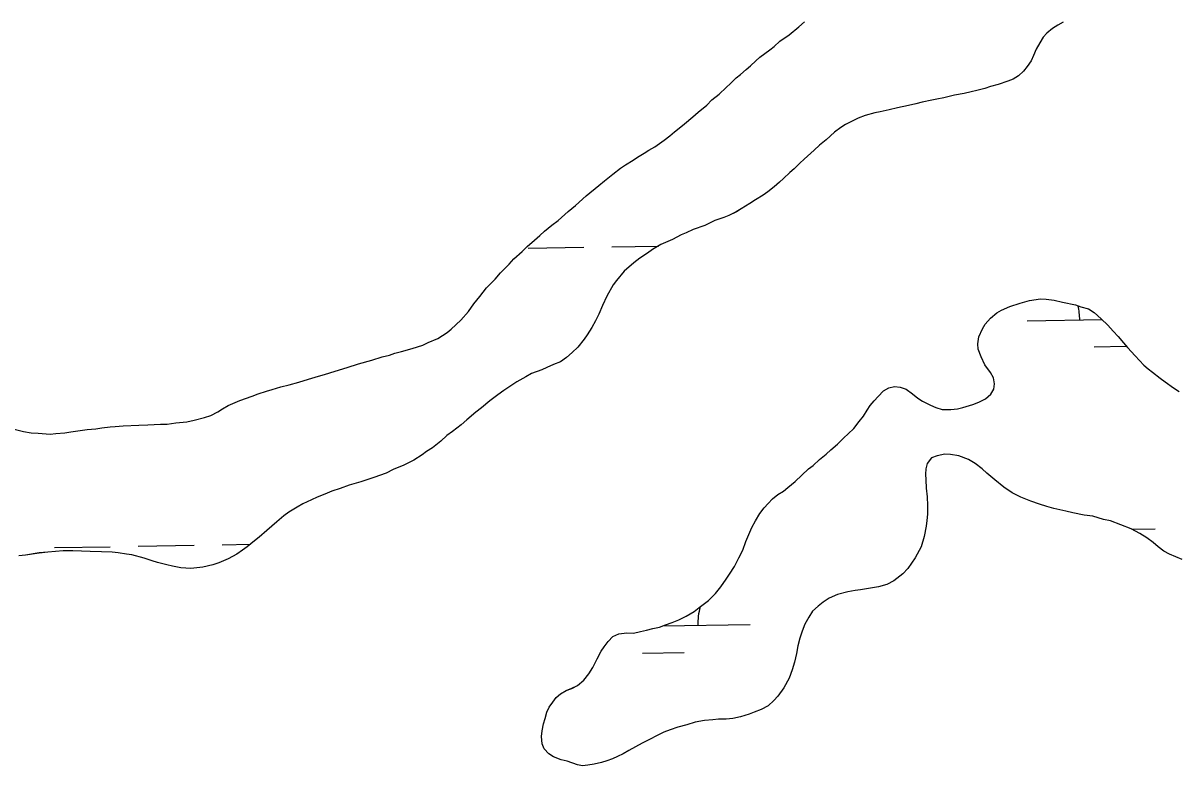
# Model space of a CAD drawing. Extents: x 3887375 to 3925618, y 296674 to 322633.
# Drawn here: x 3900319 to 3900980, y 318054 to 318479 of the extents above; entities that cross this region are included whole.
import ezdxf

# ---------------------------------------------------------------- set-up
doc = ezdxf.new("R2010")
doc.units = 0
doc.layers.add('V-TOPO-SHOR', color=7, linetype='Continuous')
doc.layers.add('V-WETL-SWMP', color=7, linetype='Continuous')

msp = doc.modelspace()

# ---------------------------------------------------------------- linework, layer by layer
at = {"layer": 'V-TOPO-SHOR'}
for points in [[(3900913.85, 318479.42), (3900910.78, 318477.66), (3900907.7, 318475.68), (3900904.6, 318472.99), (3900902.44, 318470.74), (3900900.48, 318467.56), (3900898.51, 318463.92), (3900897, 318460.26), (3900895.51, 318457.29), (3900893.32, 318454.11), (3900891.15, 318451.4), (3900888.28, 318448.71), (3900885.2, 318446.73), (3900882.15, 318445.66), (3900876.75, 318443.75), (3900872.31, 318442.51), (3900869.03, 318441.45), (3900864.58, 318440.21), (3900861.32, 318439.62), (3900857.34, 318438.59), (3900851.74, 318437.61), (3900845.67, 318436.18), (3900841.7, 318435.38), (3900838.67, 318434.79), (3900833.29, 318433.57), (3900829.56, 318432.77), (3900825.35, 318431.74), (3900819.04, 318430.32), (3900814.37, 318429.31), (3900809.23, 318428.09), (3900806.2, 318427.49), (3900800.59, 318426.05), (3900796.6, 318424.56), (3900789.29, 318420.85), (3900786.68, 318419.08), (3900783.12, 318416.42), (3900778.34, 318412.17), (3900774.53, 318409.04), (3900771.42, 318406.13), (3900765.69, 318400.98), (3900763.29, 318398.74), (3900759.95, 318395.6), (3900757.56, 318393.36), (3900753.97, 318390), (3900751.58, 318387.99), (3900748.48, 318385.31), (3900744.91, 318382.41), (3900742.29, 318380.41), (3900737.8, 318377.77), (3900734.72, 318375.78), (3900729.75, 318372.7), (3900726.92, 318370.94), (3900722.67, 318368.75), (3900719.85, 318367.69), (3900714.7, 318366), (3900708.81, 318363.18), (3900702.24, 318360.84), (3900698.23, 318358.88), (3900695.42, 318357.81), (3900690.46, 318355.19), (3900686.46, 318353.47), (3900683.64, 318352.17), (3900678.91, 318349.31), (3900676.06, 318347.31), (3900671.79, 318344.44), (3900668.23, 318341.77), (3900662.74, 318337.08), (3900658.39, 318331.65), (3900656.46, 318329.16), (3900652.77, 318322.79), (3900650.28, 318317.31), (3900648.27, 318312.5), (3900646.29, 318308.62), (3900644.3, 318304.75), (3900641.62, 318300.66), (3900639.92, 318298.17), (3900636.29, 318293.65), (3900632.94, 318290.51), (3900629.83, 318287.59), (3900626.28, 318285.16), (3900622.28, 318283.67), (3900618.52, 318281.93), (3900615.69, 318280.63), (3900609.83, 318278.51), (3900606.52, 318276.53), (3900601.32, 318273.68), (3900598.48, 318271.92), (3900593.98, 318268.82), (3900590.42, 318266.38), (3900585.9, 318262.82), (3900581.13, 318258.8), (3900577.81, 318256.36), (3900572.8, 318252.11)], [(3900734.96, 318454.39), (3900738.07, 318457.3), (3900740.45, 318459.31), (3900746.15, 318463.53), (3900748.54, 318465.54), (3900751.88, 318468.45), (3900757.1, 318472.22), (3900762.58, 318476.68), (3900765.92, 318479.58)], [(3900312.92, 318246.87), (3900319.13, 318245.27), (3900323.52, 318244.67), (3900327.44, 318244.31), (3900334.39, 318243.85), (3900337.65, 318244.21), (3900342.76, 318244.51), (3900346.25, 318245.09), (3900351.61, 318245.84), (3900355.57, 318246.41), (3900360.46, 318246.95), (3900363.96, 318247.53), (3900368.61, 318248.07), (3900371.63, 318248.21), (3900376.04, 318248.53), (3900385.1, 318248.93), (3900390.21, 318249.23), (3900397.41, 318249.46), (3900401.35, 318249.56), (3900406.25, 318250.33), (3900412.53, 318250.82), (3900416.73, 318251.84), (3900422.58, 318253.28), (3900426.33, 318254.55), (3900430.33, 318256.51), (3900432.94, 318258.28), (3900436.25, 318260.26), (3900442.83, 318263.05), (3900449.88, 318265.61), (3900453.39, 318266.89), (3900458.08, 318268.36), (3900461.36, 318269.41), (3900466.28, 318270.87), (3900471.19, 318272.11), (3900476.57, 318273.55), (3900482.19, 318275.23), (3900487.81, 318276.9), (3900491.32, 318277.95), (3900497.41, 318279.83), (3900504.2, 318281.93), (3900510.76, 318284.04), (3900518.48, 318286.11), (3900524.34, 318288.01), (3900528.55, 318289.03), (3900531.6, 318290.09), (3900535.34, 318291.12), (3900541.42, 318292.78), (3900547.51, 318294.67), (3900550.58, 318296.2), (3900556.22, 318298.56), (3900561.43, 318301.87), (3900563.81, 318303.88), (3900569.31, 318309.04), (3900573.65, 318314), (3900576.8, 318318.3), (3900580.19, 318322.6), (3900584.06, 318327.57), (3900588.86, 318332.52), (3900591.99, 318336.13), (3900597.02, 318341.07), (3900599.66, 318343.99), (3900604.44, 318348.25), (3900607.32, 318351.17), (3900611.38, 318354.74), (3900614.48, 318357.43), (3900617.11, 318359.89), (3900621.39, 318363.23), (3900624.96, 318365.9), (3900630.69, 318371.04), (3900634.98, 318374.62), (3900640.95, 318379.99), (3900648.33, 318386.01), (3900651.43, 318388.69), (3900656.19, 318392.48), (3900660.71, 318395.81), (3900663.56, 318397.8), (3900667.82, 318400.45), (3900670.42, 318402.22), (3900674.2, 318404.41), (3900676.81, 318406.19), (3900680.35, 318408.16), (3900685.58, 318411.93), (3900688.9, 318414.37), (3900691.53, 318416.61), (3900694.15, 318418.84), (3900697.24, 318421.29), (3900702.01, 318425.31), (3900705.11, 318427.99), (3900710.12, 318432), (3900712.99, 318434.92), (3900717.04, 318438.27), (3900721.11, 318442.08), (3900723.5, 318444.32), (3900726.85, 318447.46), (3900729.23, 318449.47), (3900732.57, 318452.37), (3900734.96, 318454.39)], [(3900865.12, 318295.49), (3900865.72, 318299.44), (3900867.74, 318304.05), (3900869.23, 318306.8), (3900872.37, 318310.2), (3900875.97, 318313.12), (3900878.59, 318314.67), (3900883.33, 318316.85), (3900889.23, 318318.76), (3900894.64, 318320.22), (3900900.98, 318321.18), (3900904.25, 318321.07), (3900908.66, 318320.46)], [(3900908.66, 318320.46), (3900913.53, 318319.37), (3900920.94, 318317.73), (3900923.95, 318316.7), (3900928.34, 318315.39), (3900931.54, 318313.41), (3900935.63, 318309.78), (3900939.48, 318306.15), (3900942.41, 318302.79), (3900945.34, 318299.66), (3900948.49, 318296.06), (3900950.74, 318293.41), (3900955.02, 318288.61), (3900959.98, 318283.31), (3900962.48, 318281.13), (3900964.99, 318279.18), (3900969.31, 318275.77), (3900972.29, 318273.8), (3900977.08, 318270.38), (3900980.27, 318268.17)], [(3900630.21, 318056.8), (3900626.73, 318057.62), (3900622.35, 318059.39), (3900619.61, 318061.12), (3900616.9, 318064.01), (3900615.83, 318066.84), (3900615.5, 318071.05), (3900615.83, 318074.31), (3900616.66, 318078.26), (3900617.46, 318081.26), (3900618.51, 318084.97), (3900619.77, 318087.73), (3900621.97, 318090.69), (3900623.92, 318093.2), (3900626.33, 318095.45), (3900629.65, 318097.21), (3900632.73, 318098.52), (3900636.05, 318100.04), (3900639.65, 318103.19), (3900642.57, 318106.83), (3900644.79, 318110.5), (3900647.28, 318115.32), (3900649.53, 318119.68), (3900651.24, 318122.19), (3900653.68, 318125.38), (3900656.34, 318128.1), (3900659.65, 318129.63), (3900664.34, 318130.17), (3900668.07, 318130.05), (3900672.08, 318131.09), (3900675.6, 318131.68), (3900679.14, 318132.73), (3900682.9, 318133.54), (3900686.44, 318134.83), (3900690.22, 318136.11), (3900694, 318137.61), (3900698.27, 318139.81), (3900702.8, 318142.47), (3900705.67, 318144.71), (3900710.94, 318148.74), (3900715.04, 318152.81), (3900717.96, 318156.45), (3900721.14, 318161.02), (3900723.1, 318163.76), (3900725.81, 318168.1), (3900728.31, 318173.16), (3900730.55, 318177.52), (3900732.34, 318182.37), (3900734.11, 318186.51), (3900735.87, 318190.42), (3900737.87, 318194.33), (3900740.33, 318198.45), (3900742.77, 318201.64), (3900745.19, 318204.13), (3900747.61, 318206.85), (3900750.73, 318209.32), (3900753.83, 318211.32), (3900756.46, 318213.34), (3900760.54, 318216.71), (3900764.39, 318220.32), (3900768.25, 318223.93), (3900770.88, 318225.94), (3900774.49, 318229.33), (3900778.33, 318232.47), (3900780.98, 318234.95), (3900784.82, 318238.1), (3900788.44, 318241.72), (3900790.84, 318243.97), (3900794.21, 318247.13), (3900797.14, 318251.01), (3900799.58, 318254.19), (3900801.79, 318257.63), (3900803.51, 318260.14), (3900805.7, 318262.87), (3900808.11, 318265.36), (3900811.02, 318268.53), (3900814.11, 318270.3), (3900817.41, 318271.13), (3900820.66, 318270.79), (3900824.12, 318269.51), (3900827.77, 318266.82), (3900830.73, 318264.39), (3900833.47, 318262.67), (3900838.07, 318260.41), (3900841.06, 318259.15), (3900844.76, 318257.86), (3900849.66, 318257.94), (3900853.41, 318258.28), (3900856.47, 318259.12), (3900862.13, 318260.8), (3900865.68, 318262.09), (3900869.47, 318264.07), (3900872.6, 318266.77), (3900874.32, 318269.51), (3900874.65, 318272.54), (3900874.07, 318276.06), (3900872.3, 318279.15), (3900869.17, 318283.45), (3900866.98, 318287.96), (3900865.26, 318292.45), (3900865.12, 318295.49)], [(3900572.8, 318252.11), (3900569.46, 318249.21), (3900564.46, 318245.43), (3900561.37, 318242.98), (3900557.79, 318239.85), (3900553.03, 318236.06), (3900549.71, 318233.85), (3900547.1, 318232.08), (3900542.37, 318228.98), (3900536.71, 318226.15), (3900530.6, 318223.57), (3900526.59, 318221.61), (3900519.55, 318219.06), (3900512.05, 318216.52), (3900505.5, 318214.65), (3900500.33, 318212.73), (3900495.42, 318211.26), (3900491.42, 318209.54), (3900487.19, 318207.82), (3900483.89, 318206.3), (3900478.95, 318203.91), (3900475.64, 318202.17), (3900470.91, 318199.3), (3900468.06, 318197.08), (3900464, 318193.73), (3900461.14, 318191.28), (3900458.28, 318188.82), (3900453.98, 318185.01), (3900451.36, 318182.78), (3900447.08, 318179.44), (3900444.46, 318177.44), (3900441.15, 318175.23), (3900436.19, 318172.6), (3900430.78, 318170.23), (3900427.5, 318169.18), (3900421.65, 318167.74), (3900414.91, 318167.04), (3900409.12, 318167.45), (3900404.28, 318168.31), (3900401.06, 318169.11), (3900395.77, 318170.44), (3900392.79, 318171.46), (3900388.2, 318173.01), (3900381.08, 318174.86), (3900378.07, 318175.19), (3900373.23, 318176.04), (3900369.76, 318176.39), (3900363.74, 318176.58), (3900357.25, 318176.79), (3900347.29, 318177.11), (3900341.73, 318177.06), (3900333.12, 318176.41), (3900328.01, 318175.88), (3900320.32, 318174.74), (3900316.36, 318174.18)], [(3900982.06, 318172.16), (3900978.37, 318173.68), (3900974.69, 318175.2), (3900971.48, 318176.94), (3900968.29, 318179.38), (3900965.33, 318181.81), (3900961.68, 318184.5), (3900957.79, 318186.96), (3900952.74, 318189.69), (3900946.98, 318191.98), (3900940.99, 318194.27), (3900937.04, 318195.1), (3900930.8, 318196.94), (3900925.92, 318197.56), (3900919.43, 318198.94), (3900915.48, 318199.77), (3900908.53, 318201.4), (3900904.6, 318202.46), (3900900.44, 318203.76), (3900895.36, 318205.56), (3900889.6, 318207.85), (3900884.77, 318210.34), (3900879.97, 318213.53), (3900874.74, 318217.67), (3900870.2, 318221.55), (3900867.47, 318223.97), (3900863.61, 318227.14), (3900859.71, 318229.36), (3900854.17, 318231.41), (3900849.53, 318232.26), (3900846.27, 318232.37), (3900841.79, 318231.35), (3900838.49, 318230.28), (3900836.06, 318227.09), (3900835.26, 318224.09), (3900835.16, 318221.05), (3900835.29, 318217.78), (3900835.59, 318212.87), (3900836.13, 318207.95), (3900836.21, 318203.04), (3900836.28, 318198.14), (3900835.93, 318194.41), (3900835.59, 318191.16), (3900834.47, 318185.35), (3900832.64, 318179.34), (3900829.17, 318173.15), (3900825, 318166.98), (3900822.1, 318164.04), (3900817.07, 318160), (3900813.03, 318157.8), (3900808.32, 318156.55), (3900804.8, 318155.97), (3900797.99, 318154.79), (3900794.94, 318154.42), (3900790.71, 318153.62), (3900784.83, 318152.18), (3900780.09, 318150), (3900776.51, 318147.78), (3900773.64, 318145.54)], [(3900773.64, 318145.54), (3900770.51, 318142.6), (3900768.3, 318139.17), (3900766.07, 318135.28), (3900764.53, 318131.12), (3900763.24, 318127.2), (3900762.16, 318122.8), (3900761.32, 318118.39), (3900760.23, 318113.52), (3900758.92, 318109.13), (3900757.12, 318104.28), (3900754.15, 318098.78), (3900750.72, 318093.98), (3900748.3, 318091.49), (3900745.18, 318088.56), (3900741.13, 318086.36), (3900737.12, 318084.85), (3900734.28, 318083.78), (3900729.33, 318082.3), (3900724.86, 318081.28), (3900721.11, 318080.94), (3900716.67, 318080.85), (3900713.39, 318080.49), (3900708.71, 318080.17), (3900703.31, 318079.18), (3900698.6, 318077.7), (3900693.41, 318076.23), (3900689.16, 318074.73), (3900685.38, 318073.46), (3900681.58, 318071.48), (3900677.31, 318069.28), (3900673.03, 318067.09), (3900669.23, 318065.11), (3900665.43, 318062.9), (3900662.1, 318061.14), (3900659.02, 318059.6), (3900656.17, 318058.3), (3900652.86, 318057), (3900649.8, 318056.17), (3900645.56, 318055.14), (3900642.04, 318054.55), (3900638.99, 318054.18), (3900635.98, 318054.75), (3900630.21, 318056.8)]]:
    msp.add_lwpolyline(points, dxfattribs=at)
at = {"layer": 'V-WETL-SWMP'}
for p, q in [((3900607.77, 318350.12), (3900639.77, 318350.67)), ((3900655.77, 318350.94), (3900682.37, 318351.4)), ((3900893.37, 318308.58), (3900936.12, 318309.32)), ((3900931.63, 318293.81), (3900950.14, 318294.12)), ((3900953.06, 318189.52), (3900966.58, 318189.75)), ((3900336.76, 318178.94), (3900368.76, 318179.49)), ((3900384.76, 318179.76), (3900416.75, 318180.31)), ((3900432.75, 318180.59), (3900448.9, 318180.86)), ((3900684.6, 318134.16), (3900734.89, 318135.02)), ((3900684.9, 318134.17), (3900684.9, 318134.27)), ((3900673.17, 318118.53), (3900697.16, 318118.94))]:
    msp.add_line(p, q, dxfattribs=at)
for points in [[(3900491.32, 318277.95), (3900497.41, 318279.84), (3900504.2, 318281.93), (3900510.76, 318284.04), (3900518.48, 318286.11), (3900524.34, 318288.01), (3900528.55, 318289.03), (3900531.6, 318290.09), (3900535.34, 318291.13), (3900541.42, 318292.78), (3900547.51, 318294.67), (3900550.58, 318296.2), (3900556.22, 318298.56), (3900561.43, 318301.87), (3900563.81, 318303.88), (3900569.31, 318309.04), (3900573.65, 318314), (3900576.8, 318318.3), (3900580.19, 318322.6), (3900584.06, 318327.57), (3900588.86, 318332.52), (3900591.99, 318336.13), (3900597.02, 318341.07), (3900599.66, 318343.99), (3900604.44, 318348.24), (3900607.32, 318351.17), (3900611.38, 318354.74), (3900614.48, 318357.43), (3900617.11, 318359.89), (3900621.39, 318363.23), (3900624.95, 318365.9), (3900630.69, 318371.04), (3900634.98, 318374.62), (3900640.95, 318379.99), (3900648.33, 318386.01), (3900651.43, 318388.69), (3900656.19, 318392.48), (3900660.71, 318395.81), (3900663.56, 318397.8), (3900667.81, 318400.45), (3900670.42, 318402.22), (3900674.2, 318404.41), (3900676.81, 318406.18), (3900680.35, 318408.16), (3900685.58, 318411.93), (3900688.9, 318414.37), (3900691.53, 318416.61), (3900694.15, 318418.84), (3900697.24, 318421.29), (3900702.01, 318425.31), (3900705.11, 318427.99), (3900710.11, 318432), (3900712.99, 318434.92), (3900717.04, 318438.27), (3900721.11, 318442.08), (3900723.5, 318444.32), (3900726.85, 318447.46), (3900729.23, 318449.47), (3900732.57, 318452.38), (3900734.96, 318454.39), (3900738.06, 318457.3), (3900740.45, 318459.31), (3900746.15, 318463.53), (3900748.54, 318465.54), (3900751.88, 318468.44), (3900757.1, 318472.22), (3900762.58, 318476.68), (3900765.92, 318479.58)], [(3900913.85, 318479.42), (3900910.78, 318477.66), (3900907.7, 318475.68), (3900904.6, 318472.99), (3900902.44, 318470.74), (3900900.48, 318467.56), (3900898.51, 318463.92), (3900897, 318460.26), (3900895.51, 318457.29), (3900893.32, 318454.11), (3900891.15, 318451.4), (3900888.28, 318448.71), (3900885.2, 318446.73), (3900882.15, 318445.66), (3900876.75, 318443.75), (3900872.31, 318442.51), (3900869.03, 318441.45), (3900864.58, 318440.21), (3900861.32, 318439.62), (3900857.34, 318438.59), (3900851.74, 318437.61), (3900845.67, 318436.18), (3900841.7, 318435.38), (3900838.67, 318434.79), (3900833.29, 318433.57), (3900829.56, 318432.76), (3900825.35, 318431.74), (3900819.04, 318430.32), (3900814.37, 318429.31), (3900809.23, 318428.09), (3900806.2, 318427.49), (3900800.59, 318426.05), (3900796.6, 318424.56), (3900789.29, 318420.85)], [(3900789.29, 318420.85), (3900786.68, 318419.08), (3900783.12, 318416.42), (3900778.34, 318412.16), (3900774.53, 318409.04), (3900771.42, 318406.13), (3900765.69, 318400.98), (3900763.29, 318398.74), (3900759.95, 318395.6), (3900757.56, 318393.36), (3900753.97, 318390), (3900751.58, 318387.99), (3900748.48, 318385.31), (3900744.91, 318382.41), (3900742.29, 318380.41), (3900737.8, 318377.77), (3900734.72, 318375.78), (3900729.75, 318372.7), (3900726.91, 318370.94), (3900722.67, 318368.76), (3900719.85, 318367.69), (3900714.7, 318366), (3900708.81, 318363.18), (3900702.24, 318360.84), (3900698.23, 318358.88), (3900695.42, 318357.81), (3900690.46, 318355.19), (3900686.46, 318353.47), (3900683.64, 318352.17), (3900678.91, 318349.31), (3900676.06, 318347.31), (3900671.79, 318344.44), (3900668.23, 318341.77), (3900662.74, 318337.08), (3900658.39, 318331.65), (3900656.46, 318329.16), (3900652.77, 318322.79), (3900650.28, 318317.31), (3900648.27, 318312.5), (3900646.28, 318308.63), (3900644.3, 318304.75), (3900641.62, 318300.66), (3900639.92, 318298.17), (3900636.29, 318293.65), (3900632.94, 318290.51), (3900629.83, 318287.6), (3900626.28, 318285.16), (3900622.29, 318283.67), (3900618.52, 318281.93), (3900615.69, 318280.63), (3900609.83, 318278.51), (3900606.52, 318276.53), (3900601.32, 318273.68), (3900598.48, 318271.92), (3900593.98, 318268.82), (3900590.42, 318266.38), (3900585.9, 318262.82), (3900581.13, 318258.8), (3900577.81, 318256.36), (3900572.8, 318252.11), (3900569.46, 318249.21), (3900564.46, 318245.43), (3900561.37, 318242.98), (3900557.79, 318239.85), (3900553.03, 318236.06), (3900549.71, 318233.85), (3900547.1, 318232.08), (3900542.37, 318228.98), (3900536.71, 318226.15), (3900530.6, 318223.57), (3900526.59, 318221.61), (3900519.55, 318219.06), (3900512.05, 318216.52), (3900505.5, 318214.65), (3900500.33, 318212.73), (3900495.42, 318211.26), (3900491.42, 318209.54), (3900487.19, 318207.82), (3900483.89, 318206.3), (3900478.94, 318203.91), (3900475.64, 318202.17), (3900470.91, 318199.3), (3900468.06, 318197.08), (3900464, 318193.73), (3900461.14, 318191.27), (3900458.28, 318188.82), (3900453.98, 318185.01), (3900451.36, 318182.78), (3900447.08, 318179.44), (3900444.46, 318177.44), (3900441.14, 318175.23), (3900436.19, 318172.61), (3900430.78, 318170.23), (3900427.5, 318169.18), (3900421.66, 318167.74), (3900414.91, 318167.04), (3900409.12, 318167.46), (3900404.28, 318168.31), (3900401.06, 318169.11), (3900395.77, 318170.44), (3900392.79, 318171.46)], [(3900756.46, 318213.34), (3900760.54, 318216.71), (3900764.39, 318220.32), (3900768.25, 318223.93), (3900770.88, 318225.94), (3900774.49, 318229.33), (3900778.33, 318232.47), (3900780.98, 318234.95), (3900784.81, 318238.1), (3900788.43, 318241.72), (3900790.84, 318243.97), (3900794.21, 318247.13), (3900797.14, 318251.01), (3900799.58, 318254.19), (3900801.79, 318257.62), (3900803.51, 318260.14), (3900805.7, 318262.87), (3900808.11, 318265.36), (3900811.02, 318268.53), (3900814.11, 318270.3), (3900817.41, 318271.13), (3900820.66, 318270.79), (3900824.12, 318269.51), (3900827.77, 318266.82), (3900830.73, 318264.39), (3900833.47, 318262.67), (3900838.07, 318260.42), (3900841.06, 318259.15), (3900844.76, 318257.86), (3900849.66, 318257.94), (3900853.41, 318258.28), (3900856.47, 318259.12), (3900862.13, 318260.8), (3900865.67, 318262.09), (3900869.47, 318264.07), (3900872.6, 318266.77), (3900874.32, 318269.51), (3900874.65, 318272.54), (3900874.07, 318276.06), (3900872.3, 318279.15), (3900869.17, 318283.45), (3900866.98, 318287.96), (3900865.26, 318292.45), (3900865.12, 318295.49), (3900865.72, 318299.44), (3900867.74, 318304.05), (3900869.23, 318306.8), (3900872.37, 318310.2), (3900875.97, 318313.12), (3900878.59, 318314.67), (3900883.33, 318316.85), (3900889.23, 318318.76), (3900894.64, 318320.22), (3900900.98, 318321.18), (3900904.24, 318321.07), (3900908.66, 318320.46), (3900913.53, 318319.37), (3900920.95, 318317.73), (3900923.95, 318316.7), (3900928.34, 318315.39), (3900931.54, 318313.42), (3900935.63, 318309.78), (3900939.48, 318306.15), (3900942.41, 318302.79), (3900945.34, 318299.66), (3900948.49, 318296.06), (3900950.74, 318293.41), (3900955.02, 318288.61), (3900959.99, 318283.31), (3900962.48, 318281.13), (3900964.99, 318279.18), (3900969.31, 318275.77), (3900972.29, 318273.8), (3900977.08, 318270.38), (3900980.27, 318268.17)], [(3900312.92, 318246.87), (3900319.13, 318245.27), (3900323.52, 318244.67), (3900327.45, 318244.31), (3900334.39, 318243.85), (3900337.65, 318244.21), (3900342.76, 318244.51), (3900346.25, 318245.09), (3900351.61, 318245.84), (3900355.57, 318246.41), (3900360.46, 318246.95), (3900363.96, 318247.53), (3900368.61, 318248.07), (3900371.63, 318248.21), (3900376.05, 318248.53), (3900385.1, 318248.93), (3900390.21, 318249.23), (3900397.41, 318249.46), (3900401.35, 318249.56), (3900406.25, 318250.33), (3900412.53, 318250.82), (3900416.73, 318251.85), (3900422.58, 318253.28), (3900426.33, 318254.55), (3900430.33, 318256.51), (3900432.94, 318258.28), (3900436.25, 318260.26), (3900442.83, 318263.06), (3900449.88, 318265.61), (3900453.39, 318266.89), (3900458.08, 318268.36), (3900461.36, 318269.41), (3900466.28, 318270.88), (3900471.19, 318272.11), (3900476.57, 318273.55), (3900482.19, 318275.23), (3900487.81, 318276.9), (3900491.32, 318277.95)], [(3900982.06, 318172.16), (3900978.37, 318173.68), (3900974.69, 318175.2), (3900971.48, 318176.94), (3900968.29, 318179.38), (3900965.33, 318181.81), (3900961.68, 318184.49), (3900957.79, 318186.96), (3900952.74, 318189.69), (3900946.98, 318191.98), (3900940.99, 318194.27), (3900937.04, 318195.1), (3900930.8, 318196.94), (3900925.92, 318197.56), (3900919.43, 318198.94), (3900915.48, 318199.77), (3900908.53, 318201.4), (3900904.6, 318202.46), (3900900.44, 318203.76), (3900895.36, 318205.56), (3900889.6, 318207.85), (3900884.77, 318210.34), (3900879.97, 318213.53), (3900874.74, 318217.67), (3900870.2, 318221.55), (3900867.47, 318223.97), (3900863.61, 318227.14), (3900859.71, 318229.36), (3900854.17, 318231.41), (3900849.53, 318232.26), (3900846.27, 318232.37), (3900841.8, 318231.35), (3900838.49, 318230.28), (3900836.06, 318227.1), (3900835.26, 318224.09), (3900835.16, 318221.05), (3900835.29, 318217.78), (3900835.59, 318212.87), (3900836.13, 318207.95), (3900836.21, 318203.04), (3900836.28, 318198.14), (3900835.93, 318194.41), (3900835.59, 318191.16), (3900834.47, 318185.35), (3900832.64, 318179.34), (3900829.17, 318173.15), (3900825, 318166.98), (3900822.1, 318164.04), (3900817.07, 318160), (3900813.03, 318157.8), (3900808.32, 318156.55), (3900804.8, 318155.97), (3900797.99, 318154.79), (3900794.94, 318154.42), (3900790.71, 318153.62), (3900784.83, 318152.18), (3900780.09, 318150), (3900776.51, 318147.78), (3900773.64, 318145.54)], [(3900773.64, 318145.54), (3900770.51, 318142.6), (3900768.3, 318139.17), (3900766.07, 318135.28), (3900764.53, 318131.12), (3900763.24, 318127.2), (3900762.16, 318122.8), (3900761.32, 318118.39), (3900760.23, 318113.52), (3900758.92, 318109.13), (3900757.12, 318104.28), (3900754.14, 318098.78), (3900750.72, 318093.98), (3900748.3, 318091.49), (3900745.17, 318088.56), (3900741.13, 318086.36), (3900737.12, 318084.85), (3900734.28, 318083.78), (3900729.33, 318082.3), (3900724.86, 318081.28), (3900721.11, 318080.94), (3900716.67, 318080.85), (3900713.39, 318080.49), (3900708.71, 318080.17), (3900703.31, 318079.18), (3900698.59, 318077.7), (3900693.41, 318076.23), (3900689.16, 318074.74), (3900685.38, 318073.46), (3900681.58, 318071.48), (3900677.31, 318069.28), (3900673.03, 318067.09), (3900669.23, 318065.11), (3900665.43, 318062.9), (3900662.1, 318061.14), (3900659.02, 318059.6), (3900656.17, 318058.3), (3900652.86, 318057), (3900649.8, 318056.17), (3900645.56, 318055.14), (3900642.04, 318054.55), (3900639, 318054.18), (3900635.98, 318054.75), (3900630.21, 318056.8), (3900626.73, 318057.62), (3900622.35, 318059.39), (3900619.61, 318061.12), (3900616.9, 318064.01), (3900615.83, 318066.84), (3900615.5, 318071.06), (3900615.83, 318074.31), (3900616.66, 318078.26), (3900617.46, 318081.27), (3900618.52, 318084.97), (3900619.77, 318087.73), (3900621.97, 318090.69), (3900623.92, 318093.2), (3900626.33, 318095.45), (3900629.65, 318097.21), (3900632.73, 318098.51), (3900636.05, 318100.04), (3900639.65, 318103.19), (3900642.57, 318106.83), (3900644.79, 318110.5), (3900647.28, 318115.32), (3900649.53, 318119.68), (3900651.24, 318122.19), (3900653.68, 318125.38), (3900656.34, 318128.1), (3900659.66, 318129.62), (3900664.34, 318130.17), (3900668.07, 318130.05), (3900672.08, 318131.09), (3900675.6, 318131.68), (3900679.13, 318132.73), (3900682.9, 318133.54), (3900686.44, 318134.83), (3900690.22, 318136.1), (3900694, 318137.62), (3900698.27, 318139.81), (3900702.8, 318142.47), (3900705.67, 318144.71), (3900710.94, 318148.74), (3900715.04, 318152.81), (3900717.96, 318156.45), (3900721.14, 318161.02), (3900723.1, 318163.76), (3900725.81, 318168.1), (3900728.31, 318173.16), (3900730.55, 318177.52), (3900732.34, 318182.37), (3900734.11, 318186.51), (3900735.87, 318190.42), (3900737.87, 318194.33), (3900740.33, 318198.45), (3900742.77, 318201.64), (3900745.19, 318204.13), (3900747.61, 318206.85), (3900750.73, 318209.32), (3900753.83, 318211.32), (3900756.46, 318213.34)], [(3900392.79, 318171.46), (3900388.2, 318173), (3900381.08, 318174.86), (3900378.07, 318175.19), (3900373.23, 318176.04), (3900369.76, 318176.39), (3900363.74, 318176.58), (3900357.25, 318176.79), (3900347.29, 318177.11), (3900341.73, 318177.06), (3900333.13, 318176.41), (3900328.01, 318175.89), (3900320.32, 318174.74), (3900316.36, 318174.18)]]:
    msp.add_lwpolyline(points, dxfattribs=at)
for centre, start, end in [((3900888.12, 318308.97), 0.21154, 13.56456), ((3900740.13, 318135.59), 164.33754, 181.75519)]:
    msp.add_arc(centre, 35.25, start, end, dxfattribs=at)

doc.saveas('drawing.dxf')
